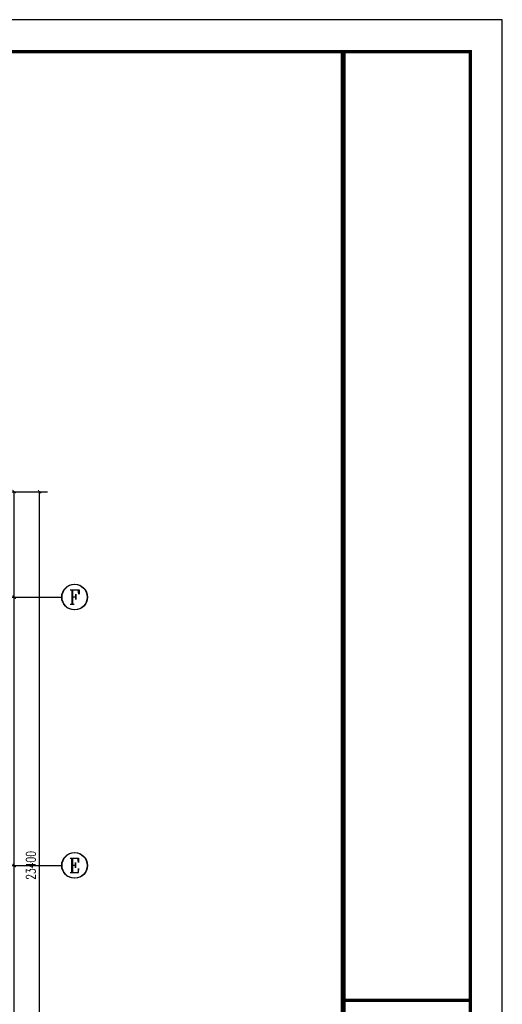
# Model space of a CAD drawing. Extents: x 797781 to 1255204, y 21234 to 1024248.
# Tile 420 of 656: x 992583 to 1007693, y 379177 to 410000. Entities that reach past the tile are written whole.
import ezdxf
from ezdxf.enums import TextEntityAlignment as Align

# ---------------------------------------------------------------- set-up
doc = ezdxf.new("R2010")
doc.units = 0
doc.header["$LTSCALE"] = 1000
doc.header["$MEASUREMENT"] = 0
for name, color, linetype in [('230303生产综合楼-平面图_t8$0$AXIS', 3, 'Continuous'), ('230303生产综合楼-平面图_t8$0$AXIS_TEXT', 7, 'Continuous'), ('230303生产综合楼-平面图_t8$0$PUB_TITLE', 4, 'Continuous'), ('AXIS_TEXT', 7, 'Continuous')]:
    doc.layers.add(name, color=color, linetype=linetype)
doc.layers.add('230303生产综合楼-平面图_t8$0$图框', color=4, linetype='Continuous', lineweight=35)
doc.styles.add('230303生产综合楼-平面图_t8$0$_TCH_AXIS', font='COMPLEX', dxfattribs={"bigfont": 'GBCBIG'})
doc.styles.add('230303生产综合楼-平面图_T8$0$_TCH_DIM_T3', font='SIMPLEX', dxfattribs={"width": 0.705882, "bigfont": 'GBCBIG'})
doc.styles.add('COMPLEX', font='COMPLEX')
doc.dimstyles.new('230303生产综合楼-平面图_T8$0$_TCH_ARCH&&100', dxfattribs={"dimtxt": 297.5, "dimasz": 100, "dimexe": 250, "dimexo": 300, "dimgap": 126.25, "dimtad": 1, "dimdec": 0, "dimzin": 0, "dimdsep": 46, "dimtxsty": '230303生产综合楼-平面图_T8$0$_TCH_DIM_T3', "dimblk": '230303生产综合楼-平面图_t8$0$_ArchTick', "dimcen": 0.09, "dimclrt": 7, "dimazin": 2, "dimtfac": 1, "dimtdec": 0, "dimtix": 1, "dimtmove": 2, "dimatfit": 3, "dimfxl": 1, "dimtolj": 1, "dimtzin": 0, "dimarcsym": 0})

# ---------------------------------------------------------------- blocks, each defined once
blk = doc.blocks.new('230303生产综合楼-平面图_t8$0$图签')
at = {"layer": '230303生产综合楼-平面图_t8$0$图框', "linetype": 'Continuous', "const_width": 100}
blk.add_lwpolyline([(-4000, 27700), (0, 27700)], dxfattribs=at)
blk = doc.blocks.new('230303生产综合楼-平面图_t8$0$_ArchTick')
at = {"color": 0, "linetype": 'ByBlock', "const_width": 0.3}
blk.add_lwpolyline([(-0.5, -0.5), (0.5, 0.5)], dxfattribs=at)
blk = doc.blocks.new('*D2162')
at = {"layer": '230303生产综合楼-平面图_t8$0$AXIS', "color": 0, "lineweight": -2, "transparency": 16777216}
for p, q in [((989858, 383524), (992658, 383524)), ((992408, 375124), (992408, 383524)), ((989858, 375124), (992658, 375124))]:
    blk.add_line(p, q, dxfattribs=at)
at = {"layer": 'Defpoints', "color": 0, "transparency": 16777216}
for p in [(989558, 383524), (992408, 383524), (989558, 375124)]:
    blk.add_point(p, dxfattribs=at)
at = {"layer": '230303生产综合楼-平面图_t8$0$AXIS', "color": 0, "lineweight": -2, "transparency": 16777216, "xscale": 100, "yscale": 100, "zscale": 100}
for p, rotation in [((992408, 383524), 90), ((992408, 375124), 270)]:
    blk.add_blockref('230303生产综合楼-平面图_t8$0$_ArchTick', p, dxfattribs=dict(at, rotation=rotation))
at = {"layer": '230303生产综合楼-平面图_t8$0$AXIS', "color": 7, "transparency": 16777216, "insert": (992133, 379324), "char_height": 297.5, "attachment_point": 5, "rotation": 90, "style": '230303生产综合楼-平面图_T8$0$_TCH_DIM_T3'}
blk.add_mtext('\\A1;8400', dxfattribs=at)
blk = doc.blocks.new('*D2163')
at = {"layer": '230303生产综合楼-平面图_t8$0$AXIS', "color": 0, "lineweight": -2, "transparency": 16777216}
for p, q in [((989858, 391924), (992658, 391924)), ((992408, 383524), (992408, 391924)), ((989858, 383524), (992658, 383524))]:
    blk.add_line(p, q, dxfattribs=at)
at = {"layer": 'Defpoints', "color": 0, "transparency": 16777216}
for p in [(989558, 391924), (992408, 391924), (989558, 383524)]:
    blk.add_point(p, dxfattribs=at)
at = {"layer": '230303生产综合楼-平面图_t8$0$AXIS', "color": 0, "lineweight": -2, "transparency": 16777216, "xscale": 100, "yscale": 100, "zscale": 100}
for p, rotation in [((992408, 391924), 90), ((992408, 383524), 270)]:
    blk.add_blockref('230303生产综合楼-平面图_t8$0$_ArchTick', p, dxfattribs=dict(at, rotation=rotation))
at = {"layer": '230303生产综合楼-平面图_t8$0$AXIS', "color": 7, "transparency": 16777216, "insert": (992133, 387724), "char_height": 297.5, "attachment_point": 5, "rotation": 90, "style": '230303生产综合楼-平面图_T8$0$_TCH_DIM_T3'}
blk.add_mtext('\\A1;8400', dxfattribs=at)
blk = doc.blocks.new('*D2164')
at = {"layer": '230303生产综合楼-平面图_t8$0$AXIS', "color": 0, "lineweight": -2, "transparency": 16777216}
for p, q in [((989858, 395224), (992658, 395224)), ((992408, 391924), (992408, 395224)), ((989858, 391924), (992658, 391924))]:
    blk.add_line(p, q, dxfattribs=at)
at = {"layer": 'Defpoints', "color": 0, "transparency": 16777216}
for p in [(989558, 395224), (992408, 395224), (989558, 391924)]:
    blk.add_point(p, dxfattribs=at)
at = {"layer": '230303生产综合楼-平面图_t8$0$AXIS', "color": 0, "lineweight": -2, "transparency": 16777216, "xscale": 100, "yscale": 100, "zscale": 100}
for p, rotation in [((992408, 395224), 90), ((992408, 391924), 270)]:
    blk.add_blockref('230303生产综合楼-平面图_t8$0$_ArchTick', p, dxfattribs=dict(at, rotation=rotation))
at = {"layer": '230303生产综合楼-平面图_t8$0$AXIS', "color": 7, "transparency": 16777216, "insert": (992133, 393574), "char_height": 297.5, "attachment_point": 5, "rotation": 90, "style": '230303生产综合楼-平面图_T8$0$_TCH_DIM_T3'}
blk.add_mtext('\\A1;3300', dxfattribs=at)
blk = doc.blocks.new('*D2165')
at = {"layer": '230303生产综合楼-平面图_t8$0$AXIS', "color": 0, "lineweight": -2, "transparency": 16777216}
for p, q in [((990158, 395224), (993458, 395224)), ((993208, 371824), (993208, 395224)), ((990158, 371824), (993458, 371824))]:
    blk.add_line(p, q, dxfattribs=at)
at = {"layer": 'Defpoints', "color": 0, "transparency": 16777216}
for p in [(989858, 395224), (993208, 395224), (989858, 371824)]:
    blk.add_point(p, dxfattribs=at)
at = {"layer": '230303生产综合楼-平面图_t8$0$AXIS', "color": 0, "lineweight": -2, "transparency": 16777216, "xscale": 100, "yscale": 100, "zscale": 100}
for p, rotation in [((993208, 395224), 90), ((993208, 371824), 270)]:
    blk.add_blockref('230303生产综合楼-平面图_t8$0$_ArchTick', p, dxfattribs=dict(at, rotation=rotation))
at = {"layer": '230303生产综合楼-平面图_t8$0$AXIS', "color": 7, "transparency": 16777216, "insert": (992933, 383524), "char_height": 297.5, "attachment_point": 5, "rotation": 90, "style": '230303生产综合楼-平面图_T8$0$_TCH_DIM_T3'}
blk.add_mtext('\\A1;23400', dxfattribs=at)
blk = doc.blocks.new('_AXISO')
blk.add_circle((0, 0), 0.5)
at = {"layer": 'AXIS_TEXT', "style": 'COMPLEX', "width": 1.041667}
blk.add_attdef('A', text='', height=0.56, dxfattribs=at).set_placement((-0.25, -0.28), (0.25, -0.28), align=Align.FIT)

msp = doc.modelspace()

# ---------------------------------------------------------------- linework, layer by layer
at = {"layer": '230303生产综合楼-平面图_t8$0$AXIS'}
for p, q in [((989898, 391924.2), (993898, 391924.2)), ((989908, 391924.2), (993908, 391924.2)), ((989898, 383524.2), (993898, 383524.2)), ((989908, 383524.2), (993908, 383524.2))]:
    msp.add_line(p, q, dxfattribs=at)
at = {"layer": '230303生产综合楼-平面图_t8$0$PUB_TITLE'}
msp.add_lwpolyline([(881593.5, 350600.2), (1007693.5, 350600.2), (1007693.5, 410000.2), (881593.5, 410000.2)], close=True, dxfattribs=at)
at = {"layer": '230303生产综合楼-平面图_t8$0$PUB_TITLE', "const_width": 100}
msp.add_lwpolyline([(884093.5, 351600.2), (1006693.5, 351600.2), (1006693.5, 409000.2), (884093.5, 409000.2)], close=True, dxfattribs=at)
at = {"layer": '230303生产综合楼-平面图_t8$0$图框', "const_width": 150}
msp.add_lwpolyline([(1002711.7, 409000.2), (1002711.7, 351600.2)], dxfattribs=at)

# ---------------------------------------------------------------- block references
msp.add_blockref('230303生产综合楼-平面图_t8$0$图签', (1006711.7, 351602.3))
at = {"layer": '230303生产综合楼-平面图_t8$0$AXIS'}
ref = msp.add_blockref('_AXISO', (994298, 391924.2), dxfattribs=dict(at, xscale=800, yscale=800, zscale=800))
ref.add_attrib('A', 'F', dxfattribs={"layer": '230303生产综合楼-平面图_t8$0$AXIS_TEXT', "ltscale": 2, "height": 445.4, "style": '230303生产综合楼-平面图_t8$0$_TCH_AXIS'}).set_placement((994128.3, 391701.5), (994467.7, 391701.5), align=Align.FIT)
ref = msp.add_blockref('_AXISO', (994308, 391924.2), dxfattribs=dict(at, xscale=800, yscale=800, zscale=800))
ref.add_attrib('A', 'F', dxfattribs={"layer": '230303生产综合楼-平面图_t8$0$AXIS_TEXT', "ltscale": 2, "height": 445.4, "style": '230303生产综合楼-平面图_t8$0$_TCH_AXIS'}).set_placement((994138.3, 391701.5), (994477.7, 391701.5), align=Align.FIT)
ref = msp.add_blockref('_AXISO', (994298, 383524.2), dxfattribs=dict(at, xscale=800, yscale=800, zscale=800))
ref.add_attrib('A', 'E', dxfattribs={"layer": '230303生产综合楼-平面图_t8$0$AXIS_TEXT', "ltscale": 2, "height": 445.4, "style": '230303生产综合楼-平面图_t8$0$_TCH_AXIS'}).set_placement((994128.3, 383301.5), (994467.7, 383301.5), align=Align.FIT)
ref = msp.add_blockref('_AXISO', (994308, 383524.2), dxfattribs=dict(at, xscale=800, yscale=800, zscale=800))
ref.add_attrib('A', 'E', dxfattribs={"layer": '230303生产综合楼-平面图_t8$0$AXIS_TEXT', "ltscale": 2, "height": 445.4, "style": '230303生产综合楼-平面图_t8$0$_TCH_AXIS'}).set_placement((994138.3, 383301.5), (994477.7, 383301.5), align=Align.FIT)

# ---------------------------------------------------------------- dimensions: what is measured, and where the dimension line sits
for p1, p2, distance, picture, middle in [((989558, 391924.2), (989558, 395224.2), -2850, '*D2164', (992133, 393574.2)), ((989858, 371824.2), (989858, 395224.2), -3350, '*D2165', (992933, 383524.2)), ((989558, 383524.2), (989558, 391924.2), -2850, '*D2163', (992133, 387724.2)), ((989558, 375124.2), (989558, 383524.2), -2850, '*D2162', (992133, 379324.2))]:
    dim = msp.add_aligned_dim(p1=p1, p2=p2, distance=distance, dimstyle='230303生产综合楼-平面图_T8$0$_TCH_ARCH&&100', dxfattribs=at)
    dim.commit()
    dim.dimension.update_dxf_attribs({"geometry": picture, "text_midpoint": middle})

doc.saveas('drawing.dxf')
